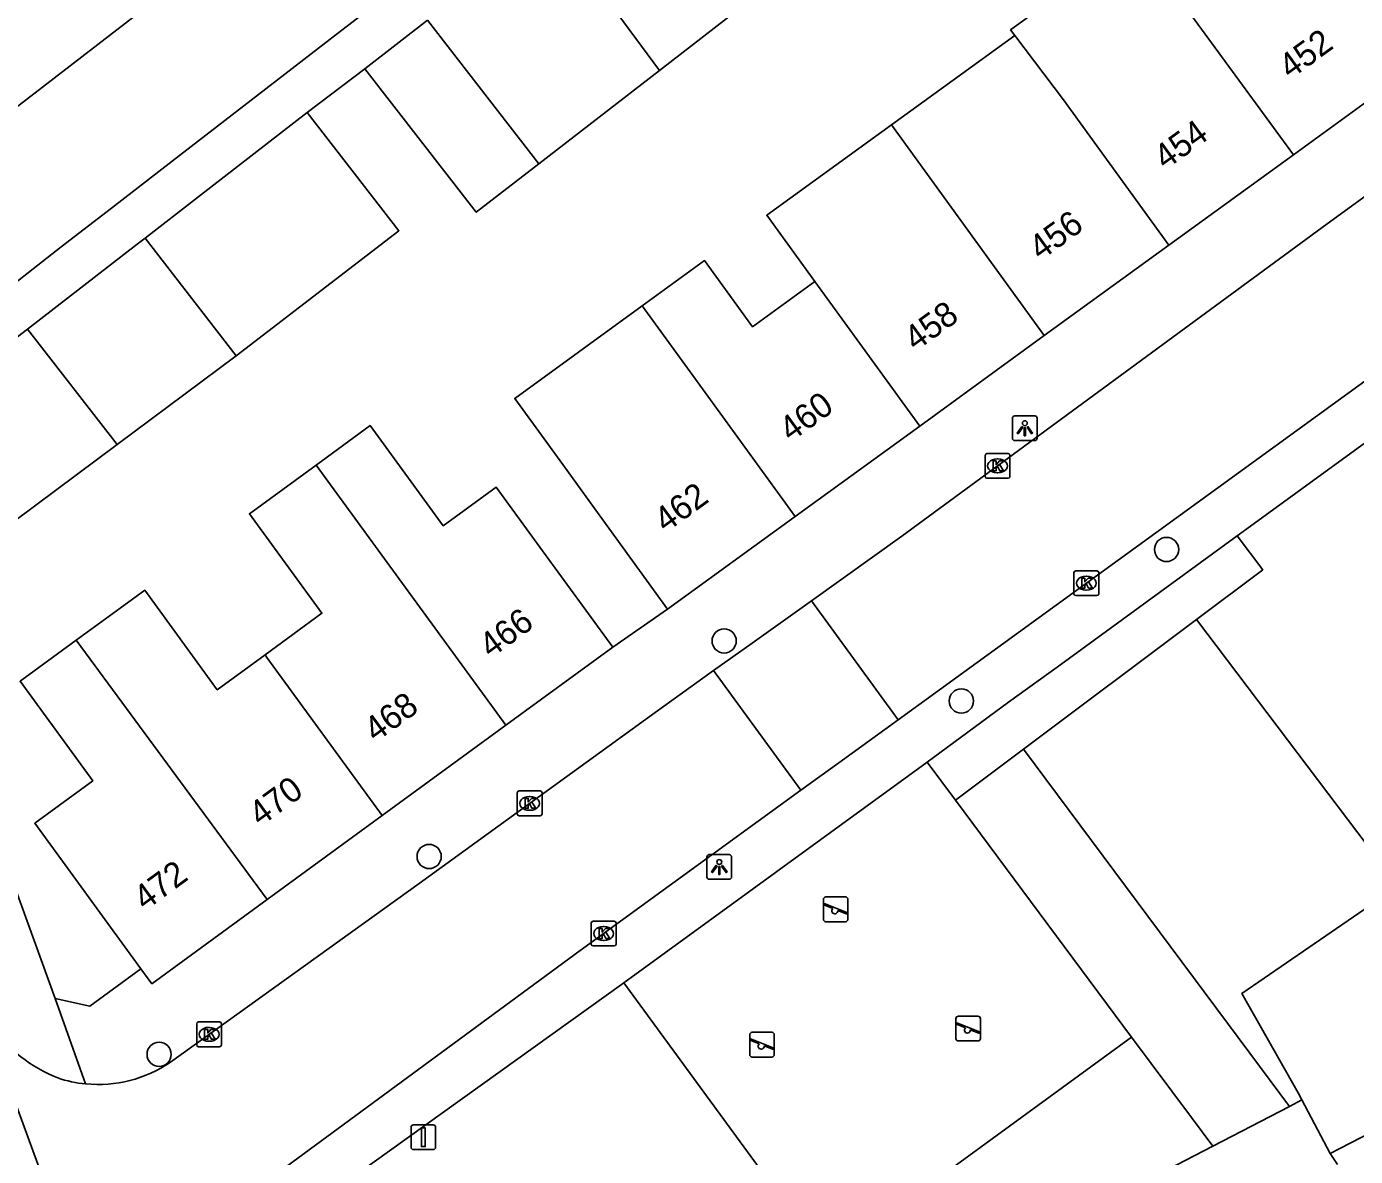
# Model space of a CAD drawing. Extents: x 159222 to 160346, y 381249 to 382166.
# Drawn here: x 159687.8 to 159741.4, y 381391.9 to 381437.5 of the extents above; entities that cross this region are included whole.
import ezdxf

# ---------------------------------------------------------------- set-up
doc = ezdxf.new("R2010")
doc.units = 0
for name, color, linetype in [('IMGEO_Boom', 7, 'Continuous'), ('IMGEO_Groenvoorziening', 7, 'Continuous'), ('IMGEO_Hek', 7, 'Continuous'), ('IMGEO_Kolk', 7, 'Continuous'), ('IMGEO_Lichtpunt', 7, 'Continuous'), ('IMGEO_Pand', 7, 'Continuous'), ('IMGEO_Pand_nummerreeks', 7, 'Continuous'), ('IMGEO_Rijbaan_lokaal_gesloten', 7, 'Continuous'), ('IMGEO_Rijbaan_lokaal_open', 7, 'Continuous'), ('IMGEO_Speelvoorziening', 7, 'Continuous'), ('IMGEO_Verkeersbordpaal', 7, 'Continuous'), ('IMGEO_Voetpad_open', 7, 'Continuous')]:
    doc.layers.add(name, color=color, linetype=linetype)

msp = doc.modelspace()

# ---------------------------------------------------------------- linework, layer by layer
at = {"layer": 'IMGEO_Boom'}
for centre in [(159733.796, 381416.395), (159715.93, 381412.703), (159725.508, 381410.278), (159704.016, 381404), (159693.111, 381396.013)]:
    msp.add_circle(centre, 0.489, dxfattribs=at)
at = {"layer": 'IMGEO_Groenvoorziening'}
for points in [[(159736.642, 381416.944), (159737.678, 381415.573), (159735.011, 381413.574)], [(159735.011, 381413.574), (159728.018, 381408.333)], [(159743.153, 381402.796), (159735.011, 381413.574)], [(159728.018, 381408.333), (159725.266, 381406.27)], [(159728.018, 381408.333), (159737.16, 381396.055), (159738.758, 381393.91)], [(159725.266, 381406.27), (159724.123, 381407.805)], [(159732.376, 381396.71), (159725.266, 381406.27)], [(159743.153, 381402.796), (159736.837, 381398.472), (159739.112, 381394.457), (159739.263, 381394.172)], [(159711.879, 381398.903), (159720.059, 381387.724)], [(159740.409, 381392.013), (159749.925, 381396.922)], [(159720.059, 381387.724), (159720.383, 381387.961), (159732.376, 381396.71)], [(159735.664, 381392.306), (159734.797, 381393.467), (159732.376, 381396.71)], [(159738.758, 381393.91), (159739.263, 381394.172)], [(159739.263, 381394.172), (159740.409, 381392.013)], [(159738.758, 381393.91), (159735.664, 381392.306)], [(159735.664, 381392.306), (159706.139, 381377)], [(159740.409, 381392.013), (159740.706, 381391.569)]]:
    msp.add_lwpolyline(points, dxfattribs=at)
at = {"layer": 'IMGEO_Hek'}
for points in [[(159729.376, 381411.649), (159736.642, 381416.944)], [(159736.642, 381416.944), (159737.678, 381415.573)], [(159727.407, 381410.224), (159724.123, 381407.805)], [(159724.123, 381407.805), (159711.879, 381398.903)], [(159735.664, 381392.306), (159734.797, 381393.467), (159732.376, 381396.71)], [(159738.758, 381393.91), (159735.664, 381392.306)]]:
    msp.add_lwpolyline(points, dxfattribs=at)
at = {"layer": 'IMGEO_Kolk'}
for p, q in [((159726.469, 381419.343), (159726.469, 381420.195)), ((159726.544, 381420.269), (159727.396, 381420.269)), ((159726.957, 381420.049), (159726.982, 381420.049)), ((159727.47, 381420.195), (159727.47, 381419.343)), ((159727.396, 381419.269), (159726.544, 381419.269)), ((159726.98, 381419.489), (159726.955, 381419.489)), ((159730.131, 381415.534), (159730.983, 381415.534)), ((159730.056, 381414.608), (159730.056, 381415.46)), ((159730.544, 381415.314), (159730.569, 381415.314)), ((159731.057, 381415.46), (159731.057, 381414.608)), ((159730.983, 381414.534), (159730.131, 381414.534)), ((159730.567, 381414.754), (159730.542, 381414.754)), ((159707.573, 381405.719), (159707.573, 381406.571)), ((159707.648, 381406.645), (159708.5, 381406.645)), ((159708.061, 381406.425), (159708.086, 381406.425)), ((159708.574, 381406.571), (159708.574, 381405.719)), ((159708.084, 381405.865), (159708.059, 381405.865)), ((159708.5, 381405.645), (159707.648, 381405.645)), ((159710.561, 381400.465), (159710.561, 381401.317)), ((159710.636, 381401.391), (159711.488, 381401.391)), ((159711.049, 381401.171), (159711.074, 381401.171)), ((159711.562, 381401.317), (159711.562, 381400.465)), ((159711.072, 381400.611), (159711.047, 381400.611)), ((159711.488, 381400.391), (159710.636, 381400.391)), ((159694.703, 381397.32), (159695.555, 381397.32)), ((159694.628, 381396.394), (159694.628, 381397.246)), ((159695.116, 381397.1), (159695.141, 381397.1)), ((159695.629, 381397.246), (159695.629, 381396.394)), ((159695.555, 381396.32), (159694.703, 381396.32)), ((159695.139, 381396.54), (159695.114, 381396.54))]:
    msp.add_line(p, q, dxfattribs=at)
for points in [[(159726.469, 381419.343), (159726.469, 381420.195)], [(159726.544, 381420.269), (159727.396, 381420.269)], [(159726.79, 381419.969), (159726.913, 381419.969), (159726.913, 381419.818), (159727.043, 381419.969), (159727.207, 381419.969), (159727.061, 381419.818), (159727.214, 381419.569), (159727.062, 381419.569), (159726.977, 381419.733), (159726.913, 381419.666), (159726.913, 381419.569), (159726.79, 381419.569), (159726.79, 381419.969)], [(159727.47, 381420.195), (159727.47, 381419.343)], [(159727.396, 381419.269), (159726.544, 381419.269)], [(159730.131, 381415.534), (159730.983, 381415.534)], [(159730.056, 381414.608), (159730.056, 381415.46)], [(159730.377, 381415.234), (159730.5, 381415.234), (159730.5, 381415.083), (159730.63, 381415.234), (159730.794, 381415.234), (159730.648, 381415.083), (159730.801, 381414.834), (159730.649, 381414.834), (159730.564, 381414.998), (159730.5, 381414.931), (159730.5, 381414.834), (159730.377, 381414.834), (159730.377, 381415.234)], [(159731.057, 381415.46), (159731.057, 381414.608)], [(159730.983, 381414.534), (159730.131, 381414.534)], [(159707.573, 381405.719), (159707.573, 381406.571)], [(159707.648, 381406.645), (159708.5, 381406.645)], [(159708.574, 381406.571), (159708.574, 381405.719)], [(159707.894, 381406.345), (159708.017, 381406.345), (159708.017, 381406.194), (159708.147, 381406.345), (159708.311, 381406.345), (159708.165, 381406.194), (159708.318, 381405.945), (159708.166, 381405.945), (159708.081, 381406.109), (159708.017, 381406.042), (159708.017, 381405.945), (159707.894, 381405.945), (159707.894, 381406.345)], [(159708.5, 381405.645), (159707.648, 381405.645)], [(159710.561, 381400.465), (159710.561, 381401.317)], [(159710.636, 381401.391), (159711.488, 381401.391)], [(159710.882, 381401.091), (159711.005, 381401.091), (159711.005, 381400.94), (159711.135, 381401.091), (159711.299, 381401.091), (159711.153, 381400.94), (159711.306, 381400.691), (159711.154, 381400.691), (159711.069, 381400.855), (159711.005, 381400.788), (159711.005, 381400.691), (159710.882, 381400.691), (159710.882, 381401.091)], [(159711.562, 381401.317), (159711.562, 381400.465)], [(159711.488, 381400.391), (159710.636, 381400.391)], [(159694.703, 381397.32), (159695.555, 381397.32)], [(159694.628, 381396.394), (159694.628, 381397.246)], [(159694.949, 381397.02), (159695.072, 381397.02), (159695.072, 381396.869), (159695.202, 381397.02), (159695.366, 381397.02), (159695.22, 381396.869), (159695.373, 381396.62), (159695.221, 381396.62), (159695.136, 381396.784), (159695.072, 381396.717), (159695.072, 381396.62), (159694.949, 381396.62), (159694.949, 381397.02)], [(159695.629, 381397.246), (159695.629, 381396.394)], [(159695.555, 381396.32), (159694.703, 381396.32)]]:
    msp.add_lwpolyline(points, dxfattribs=at)
for centre, start, end in [((159726.546, 381420.193), 91.552, 178.448), ((159726.546, 381420.193), 91.552, 178.448), ((159727.394, 381420.193), 1.552, 88.448), ((159727.394, 381420.193), 1.552, 88.448), ((159726.546, 381419.345), 181.552, 268.448), ((159726.546, 381419.345), 181.552, 268.448), ((159727.394, 381419.345), 271.552, 358.448), ((159727.394, 381419.345), 271.552, 358.448), ((159730.133, 381415.458), 91.552, 178.448), ((159730.133, 381415.458), 91.552, 178.448), ((159730.981, 381415.458), 1.552, 88.448), ((159730.981, 381415.458), 1.552, 88.448), ((159730.133, 381414.61), 181.552, 268.448), ((159730.133, 381414.61), 181.552, 268.448), ((159730.981, 381414.61), 271.552, 358.448), ((159730.981, 381414.61), 271.552, 358.448), ((159707.65, 381406.569), 91.552, 178.448), ((159707.65, 381406.569), 91.552, 178.448), ((159708.498, 381406.569), 1.552, 88.448), ((159708.498, 381406.569), 1.552, 88.448), ((159707.65, 381405.721), 181.552, 268.448), ((159707.65, 381405.721), 181.552, 268.448), ((159708.498, 381405.721), 271.552, 358.448), ((159708.498, 381405.721), 271.552, 358.448), ((159710.638, 381401.315), 91.552, 178.448), ((159710.638, 381401.315), 91.552, 178.448), ((159711.486, 381401.315), 1.552, 88.448), ((159711.486, 381401.315), 1.552, 88.448), ((159710.638, 381400.467), 181.552, 268.448), ((159710.638, 381400.467), 181.552, 268.448), ((159711.486, 381400.467), 271.552, 358.448), ((159711.486, 381400.467), 271.552, 358.448), ((159694.705, 381397.244), 91.552, 178.448), ((159694.705, 381397.244), 91.552, 178.448), ((159695.553, 381397.244), 1.552, 88.448), ((159695.553, 381397.244), 1.552, 88.448), ((159694.705, 381396.396), 181.552, 268.448), ((159694.705, 381396.396), 181.552, 268.448), ((159695.553, 381396.396), 271.552, 358.448), ((159695.553, 381396.396), 271.552, 358.448)]:
    msp.add_arc(centre, 0.0765, start, end, dxfattribs=at)
for centre, major_axis, ratio, start_param, end_param in [((159726.956, 381419.769), (-0.387, 0.002), 0.722429, 4.712389, 7.853982), ((159726.981, 381419.769), (-0.39, 0.002), 0.717154, 1.570796, 4.712389), ((159730.543, 381415.034), (-0.387, 0.002), 0.722429, 4.712389, 7.853982), ((159730.568, 381415.034), (-0.39, 0.002), 0.717154, 1.570796, 4.712389), ((159708.06, 381406.145), (-0.387, 0.002), 0.722429, 4.712389, 7.853982), ((159708.085, 381406.145), (-0.39, 0.002), 0.717154, 1.570796, 4.712389), ((159711.048, 381400.891), (-0.387, 0.002), 0.722429, 4.712389, 7.853982), ((159711.073, 381400.891), (-0.39, 0.002), 0.717154, 1.570796, 4.712389), ((159695.115, 381396.82), (-0.387, 0.002), 0.722429, 4.712389, 7.853982), ((159695.14, 381396.82), (-0.39, 0.002), 0.717154, 1.570796, 4.712389)]:
    msp.add_ellipse(centre, major_axis=major_axis, ratio=ratio, start_param=start_param, end_param=end_param, dxfattribs=at)
at = {"layer": 'IMGEO_Lichtpunt'}
for p, q in [((159727.574, 381421.693), (159727.574, 381420.886)), ((159727.574, 381421.693), (159727.574, 381420.886)), ((159728.476, 381421.788), (159727.668, 381421.788)), ((159728.476, 381421.788), (159727.668, 381421.788)), ((159728.57, 381420.886), (159728.57, 381421.693)), ((159728.57, 381420.886), (159728.57, 381421.693)), ((159727.668, 381420.792), (159728.476, 381420.792)), ((159727.668, 381420.792), (159728.476, 381420.792)), ((159715.234, 381403.98), (159715.234, 381403.173)), ((159715.234, 381403.98), (159715.234, 381403.173)), ((159716.136, 381404.075), (159715.328, 381404.075)), ((159716.136, 381404.075), (159715.328, 381404.075)), ((159716.23, 381403.173), (159716.23, 381403.98)), ((159716.23, 381403.173), (159716.23, 381403.98)), ((159715.328, 381403.079), (159716.136, 381403.079)), ((159715.328, 381403.079), (159716.136, 381403.079))]:
    msp.add_line(p, q, dxfattribs=at)
for points in [[(159727.948, 381421.357), (159727.987, 381421.329), (159727.799, 381421.067), (159727.761, 381421.094), (159727.948, 381421.357)], [(159728.05, 381421.309), (159728.097, 381421.309), (159728.097, 381420.987), (159728.05, 381420.987), (159728.05, 381421.309)], [(159728.16, 381421.329), (159728.198, 381421.356), (159728.385, 381421.094), (159728.346, 381421.066), (159728.16, 381421.329)], [(159715.608, 381403.644), (159715.647, 381403.616), (159715.459, 381403.354), (159715.421, 381403.381), (159715.608, 381403.644)], [(159715.71, 381403.596), (159715.757, 381403.596), (159715.757, 381403.274), (159715.71, 381403.274), (159715.71, 381403.596)], [(159715.82, 381403.616), (159715.858, 381403.643), (159716.045, 381403.381), (159716.006, 381403.353), (159715.82, 381403.616)]]:
    msp.add_lwpolyline(points, dxfattribs=at)
for centre in [(159728.073, 381421.491), (159715.733, 381403.778)]:
    msp.add_circle(centre, 0.0994, dxfattribs=at)
for centre, start, end in [((159727.668, 381421.693), 90, 180), ((159727.668, 381421.693), 90, 180), ((159728.476, 381421.693), 0, 90), ((159728.476, 381421.693), 0, 90), ((159727.668, 381420.886), 180, 270), ((159727.668, 381420.886), 180, 270), ((159728.476, 381420.886), 270, 0), ((159728.476, 381420.886), 270, 360), ((159715.328, 381403.98), 90, 180), ((159715.328, 381403.98), 90, 180), ((159716.136, 381403.98), 0, 90), ((159716.136, 381403.98), 0, 90), ((159715.328, 381403.173), 180, 270), ((159715.328, 381403.173), 180, 270), ((159716.136, 381403.173), 270, 0), ((159716.136, 381403.173), 270, 360)]:
    msp.add_arc(centre, 0.0946, start, end, dxfattribs=at)
at = {"layer": 'IMGEO_Pand'}
for points in [[(159708.96, 381441.635), (159713.312, 381435.732)], [(159727.665, 381437.15), (159727.5, 381437.369), (159732.546, 381441.032), (159733.142, 381440.227)], [(159733.142, 381440.227), (159738.922, 381432.333)], [(159718.274, 381439.573), (159713.312, 381435.732)], [(159701.424, 381435.803), (159703.954, 381437.761)], [(159703.954, 381437.761), (159708.444, 381431.965)], [(159722.684, 381433.535), (159727.665, 381437.15)], [(159727.665, 381437.15), (159729.636, 381434.543), (159733.89, 381428.682)], [(159743.953, 381435.985), (159738.922, 381432.333)], [(159708.444, 381431.965), (159705.915, 381430.008), (159701.424, 381435.803)], [(159713.312, 381435.732), (159708.444, 381431.965)], [(159692.543, 381428.967), (159694.655, 381430.604), (159699.089, 381434.041)], [(159699.089, 381434.041), (159702.795, 381429.259), (159696.228, 381424.211)], [(159719.592, 381427.213), (159717.653, 381429.884), (159722.684, 381433.535)], [(159722.684, 381433.535), (159728.859, 381425.03)], [(159738.922, 381432.333), (159733.89, 381428.682)], [(159687.801, 381425.292), (159692.224, 381428.72), (159692.543, 381428.967)], [(159696.228, 381424.211), (159692.543, 381428.967)], [(159733.89, 381428.682), (159728.859, 381425.03)], [(159712.622, 381426.232), (159715.138, 381428.058), (159717.076, 381425.388), (159719.592, 381427.213)], [(159719.592, 381427.213), (159723.827, 381421.378)], [(159713.644, 381413.987), (159710.706, 381418.034), (159709.408, 381419.822), (159707.47, 381422.493), (159712.622, 381426.232)], [(159718.796, 381417.726), (159714.56, 381423.562), (159712.622, 381426.232)], [(159683.136, 381421.727), (159687.801, 381425.292)], [(159687.801, 381425.292), (159691.415, 381420.628)], [(159728.859, 381425.03), (159723.827, 381421.378)], [(159696.228, 381424.211), (159691.415, 381420.628)], [(159699.447, 381419.804), (159701.63, 381421.398), (159704.583, 381417.354), (159706.717, 381418.912), (159708.483, 381416.492), (159711.431, 381412.454)], [(159723.827, 381421.378), (159718.796, 381417.726)], [(159691.415, 381420.628), (159686.481, 381416.956)], [(159697.391, 381412.143), (159699.688, 381413.82), (159696.754, 381417.838), (159699.447, 381419.804)], [(159699.447, 381419.804), (159707.115, 381409.303)], [(159718.796, 381417.726), (159713.644, 381413.987)], [(159689.762, 381412.731), (159691.535, 381414.025), (159692.528, 381414.75), (159695.461, 381410.734), (159697.391, 381412.143)], [(159692.376, 381399.471), (159688.089, 381405.343), (159690.432, 381407.053), (159687.496, 381411.076), (159689.762, 381412.731)], [(159697.473, 381402.264), (159689.762, 381412.731)], [(159711.431, 381412.454), (159707.115, 381409.303)], [(159702.125, 381405.66), (159697.467, 381412.038), (159697.391, 381412.143)], [(159707.115, 381409.303), (159702.125, 381405.66)], [(159702.125, 381405.66), (159697.473, 381402.264)], [(159697.473, 381402.264), (159692.818, 381398.865), (159692.376, 381399.471)]]:
    msp.add_lwpolyline(points, dxfattribs=at)
at = {"layer": 'IMGEO_Rijbaan_lokaal_gesloten'}
msp.add_lwpolyline([(159685.524, 381398.898), (159691.748, 381381.909)], dxfattribs=at)
at = {"layer": 'IMGEO_Rijbaan_lokaal_open'}
for points in [[(159766.186, 381488.065), (159764.131, 381486.626), (159751.301, 381476.717), (159744.553, 381471.43), (159742.623, 381469.918), (159739.562, 381467.58), (159734.756, 381463.908), (159734.716, 381463.878), (159732.148, 381461.916), (159729.658, 381459.972), (159727.311, 381458.139), (159725.019, 381456.349), (159718.247, 381451.061), (159710.157, 381444.811), (159708.054, 381443.186), (159705.454, 381441.178), (159700.32, 381437.219), (159693.644, 381432.07), (159691.194, 381430.18), (159689.16, 381428.611), (159683.372, 381424.074), (159680.529, 381421.765)], [(159680.565, 381429.027), (159688.867, 381435.418), (159697.98, 381442.46)], [(159719.452, 381414.322), (159723.109, 381416.93), (159740.076, 381429.398), (159758.475, 381442.785)], [(159762.012, 381437.911), (159747.948, 381427.65), (159722.957, 381409.52)], [(159715.504, 381411.505), (159717.063, 381412.617), (159719.452, 381414.322)], [(159719.452, 381414.322), (159722.957, 381409.52)], [(159693.569, 381395.698), (159703.615, 381402.909), (159713.142, 381409.82), (159715.504, 381411.505)], [(159719.031, 381406.672), (159715.504, 381411.505)], [(159722.957, 381409.52), (159720.565, 381407.785), (159719.031, 381406.672)], [(159719.031, 381406.672), (159710.119, 381400.208), (159698.256, 381391.485), (159696.065, 381389.881), (159693.982, 381388.485)]]:
    msp.add_lwpolyline(points, dxfattribs=at)
for centre, radius, start, end in [((159691.243, 381400.643), 6.011, 215.4901, 248.241), ((159690.651, 381399.959), 5.164, 264.3394, 304.4009), ((159690.634, 381399.895), 5.099, 251.4907, 264.4656)]:
    msp.add_arc(centre, radius, start, end, dxfattribs=at)
at = {"layer": 'IMGEO_Speelvoorziening'}
for p, q in [((159719.937, 381401.467), (159719.937, 381402.267)), ((159719.937, 381402.267), (159719.937, 381401.467)), ((159720.006, 381402.092), (159720.882, 381401.739)), ((159720.037, 381402.367), (159720.827, 381402.367)), ((159720.827, 381402.367), (159720.037, 381402.367)), ((159720.927, 381402.267), (159720.927, 381401.467)), ((159720.927, 381401.467), (159720.927, 381402.267)), ((159720.32, 381401.895), (159719.981, 381402.032)), ((159720.858, 381401.679), (159720.518, 381401.816)), ((159720.827, 381401.367), (159720.037, 381401.367)), ((159720.037, 381401.367), (159720.827, 381401.367)), ((159725.29, 381396.652), (159725.29, 381397.452)), ((159725.29, 381397.452), (159725.29, 381396.652)), ((159725.359, 381397.277), (159726.235, 381396.924)), ((159725.39, 381397.552), (159726.18, 381397.552)), ((159726.18, 381397.552), (159725.39, 381397.552)), ((159726.28, 381397.452), (159726.28, 381396.652)), ((159726.28, 381396.652), (159726.28, 381397.452)), ((159716.964, 381396.004), (159716.964, 381396.804)), ((159716.964, 381396.804), (159716.964, 381396.004)), ((159717.064, 381396.904), (159717.854, 381396.904)), ((159717.854, 381396.904), (159717.064, 381396.904)), ((159717.954, 381396.804), (159717.954, 381396.004)), ((159717.954, 381396.004), (159717.954, 381396.804)), ((159725.673, 381397.08), (159725.334, 381397.217)), ((159726.211, 381396.864), (159725.871, 381397.001)), ((159717.347, 381396.432), (159717.008, 381396.569)), ((159717.033, 381396.629), (159717.909, 381396.276)), ((159717.885, 381396.216), (159717.545, 381396.353)), ((159726.18, 381396.552), (159725.39, 381396.552)), ((159725.39, 381396.552), (159726.18, 381396.552)), ((159717.854, 381395.904), (159717.064, 381395.904)), ((159717.064, 381395.904), (159717.854, 381395.904))]:
    msp.add_line(p, q, dxfattribs=at)
for centre, radius, start, end in [((159720.037, 381402.267), 0.1, 90, 180), ((159720.037, 381402.267), 0.1, 90, 180), ((159719.994, 381402.062), 0.0327, 68.078, 248.078), ((159720.827, 381402.267), 0.1, 0, 90), ((159720.827, 381402.267), 0.1, 360, 90), ((159720.399, 381401.805), 0.12, 130.9928, 5.1632), ((159720.87, 381401.709), 0.0327, 248.078, 68.078), ((159720.037, 381401.467), 0.1, 180, 270), ((159720.037, 381401.467), 0.1, 180, 270), ((159720.827, 381401.467), 0.1, 270, 0), ((159720.827, 381401.467), 0.1, 270, 0), ((159725.39, 381397.452), 0.1, 90, 180), ((159725.39, 381397.452), 0.1, 90, 180), ((159725.347, 381397.247), 0.0327, 68.078, 248.078), ((159726.18, 381397.452), 0.1, 0, 90), ((159726.18, 381397.452), 0.1, 360, 90), ((159717.064, 381396.804), 0.1, 90, 180), ((159717.064, 381396.804), 0.1, 90, 180), ((159717.854, 381396.804), 0.1, 0, 90), ((159717.854, 381396.804), 0.1, 360, 90), ((159725.752, 381396.99), 0.12, 130.9928, 5.1632), ((159726.223, 381396.894), 0.0327, 248.078, 68.078), ((159717.021, 381396.599), 0.0327, 68.078, 248.078), ((159717.426, 381396.342), 0.12, 130.9928, 5.1632), ((159717.897, 381396.246), 0.0327, 248.078, 68.078), ((159725.39, 381396.652), 0.1, 180, 270), ((159725.39, 381396.652), 0.1, 180, 270), ((159726.18, 381396.652), 0.1, 270, 0), ((159726.18, 381396.652), 0.1, 270, 0), ((159717.064, 381396.004), 0.1, 180, 270), ((159717.064, 381396.004), 0.1, 180, 270), ((159717.854, 381396.004), 0.1, 270, 0), ((159717.854, 381396.004), 0.1, 270, 0)]:
    msp.add_arc(centre, radius, start, end, dxfattribs=at)
at = {"layer": 'IMGEO_Verkeersbordpaal'}
for p, q in [((159703.285, 381392.267), (159703.285, 381393.067)), ((159703.285, 381393.067), (159703.285, 381392.267)), ((159703.385, 381393.167), (159704.175, 381393.167)), ((159704.175, 381393.167), (159703.385, 381393.167)), ((159704.275, 381393.067), (159704.275, 381392.267)), ((159704.275, 381392.267), (159704.275, 381393.067)), ((159704.175, 381392.167), (159703.385, 381392.167)), ((159703.385, 381392.167), (159704.175, 381392.167))]:
    msp.add_line(p, q, dxfattribs=at)
msp.add_lwpolyline([(159703.705, 381393.042), (159703.855, 381393.042), (159703.855, 381392.292), (159703.705, 381392.292), (159703.705, 381393.042)], dxfattribs=at)
for centre, start, end in [((159703.385, 381393.067), 90, 180), ((159703.385, 381393.067), 90, 180), ((159704.175, 381393.067), 0, 90), ((159704.175, 381393.067), 360, 90), ((159703.385, 381392.267), 180, 270), ((159703.385, 381392.267), 180, 270), ((159704.175, 381392.267), 270, 0), ((159704.175, 381392.267), 270, 0)]:
    msp.add_arc(centre, 0.1, start, end, dxfattribs=at)
at = {"layer": 'IMGEO_Voetpad_open'}
for points in [[(159699.089, 381434.041), (159701.424, 381435.803)], [(159736.642, 381416.944), (159744.001, 381422.294)], [(159724.123, 381407.805), (159727.407, 381410.224), (159729.376, 381411.649), (159736.642, 381416.944)], [(159688.915, 381398.272), (159686.705, 381404.364), (159682.994, 381414.36)], [(159713.644, 381413.987), (159711.431, 381412.454)], [(159711.879, 381398.903), (159724.123, 381407.805)], [(159692.376, 381399.471), (159690.311, 381397.963), (159688.915, 381398.272)], [(159698.841, 381389.562), (159711.879, 381398.903)], [(159688.915, 381398.272), (159690.142, 381394.82)]]:
    msp.add_lwpolyline(points, dxfattribs=at)

# ---------------------------------------------------------------- texts
at = {"layer": 'IMGEO_Pand_nummerreeks'}
for s, rotation, p in [('452', 35.9703, (159738.793, 381435.354)), ('454', 35.9726, (159733.749, 381431.694)), ('456', 35.9726, (159728.704, 381428.032)), ('458', 35.9726, (159723.662, 381424.372)), ('460', 35.9726, (159718.618, 381420.71)), ('462', 35.9726, (159713.568, 381417.046)), ('466', 36.1325, (159706.505, 381411.978)), ('468', 36.1325, (159701.854, 381408.582)), ('470', 36.1325, (159697.201, 381405.185)), ('472', 36.1325, (159692.543, 381401.785))]:
    msp.add_text(s, height=1, rotation=rotation, dxfattribs=at).set_placement(p)

doc.saveas('drawing.dxf')
